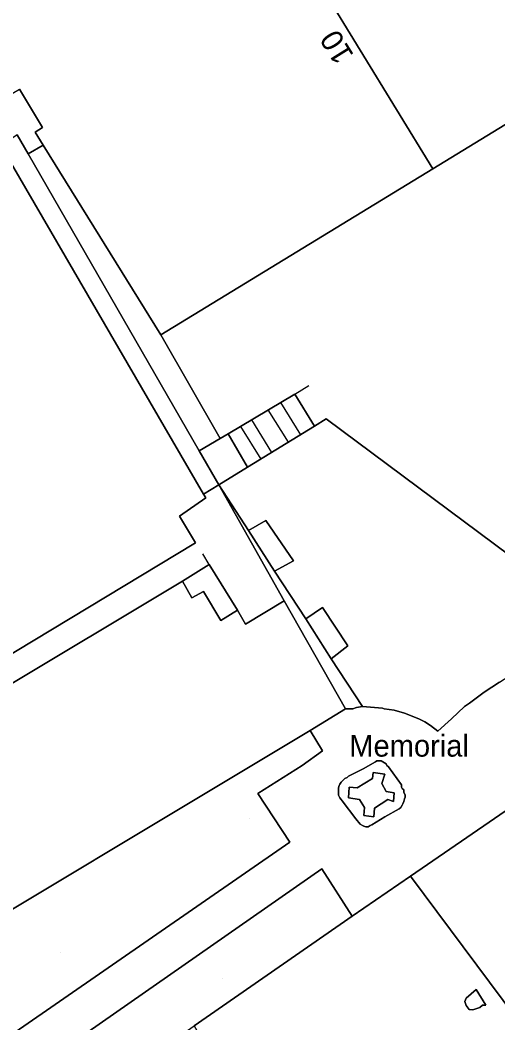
# Model space of a CAD drawing. Extents: x 529240 to 530363, y 179600 to 180767.
# Drawn here: x 529885.7 to 529918.6, y 180267.7 to 180336.9 of the extents above; entities that cross this region are included whole.
import ezdxf

# ---------------------------------------------------------------- set-up
doc = ezdxf.new("R2010")
doc.units = 0
for name, color, linetype in [('Building', 7, 'Continuous'), ('General surface', 7, 'Continuous'), ('Natural environment', 7, 'Continuous'), ('Path', 7, 'Continuous'), ('Road Or Track', 7, 'Continuous'), ('Roadside', 7, 'Continuous'), ('Structure', 7, 'Continuous'), ('Unclassified', 7, 'Continuous')]:
    doc.layers.add(name, color=color, linetype=linetype)

msp = doc.modelspace()

# ---------------------------------------------------------------- linework, layer by layer
at = {"layer": 'Building'}
for points in [[(529912.3, 180355.15), (529912.2, 180354.5), (529911.5, 180349.9), (529911.05, 180347), (529908.45, 180345.5), (529904.9, 180343.5), (529904.15, 180343.05), (529914.15, 180326.65), (529926.15, 180334), (529927.45, 180341.7), (529929.05, 180351.7), (529929.15, 180352.35), (529921.3, 180353.6), (529921.55, 180354.95), (529917.7, 180355.55), (529917.55, 180354.4)], [(529873.5, 180351.3), (529874.55, 180349.45), (529875.5, 180347.85), (529876.05, 180348.15), (529882.8, 180336.95), (529882.3, 180336.55), (529885.15, 180331.85), (529885.65, 180332.15), (529887.25, 180329.5), (529886.75, 180329.2), (529887.3, 180328.3), (529895.4, 180315.2), (529914.15, 180326.65), (529904.15, 180343.05), (529897.9, 180339.5), (529896.15, 180338.5), (529888.3, 180351.5), (529886.1, 180355.05), (529881.5, 180352.25), (529879.85, 180355.05)], [(529872.55, 180321.4), (529873.2, 180320.15), (529865.55, 180315.5), (529867.6, 180312), (529868.4, 180310.65), (529868.5, 180310.5), (529879, 180292.9), (529880.5, 180290.4), (529897.8, 180300.85), (529896.7, 180302.7), (529898.5, 180303.95), (529898.35, 180304.2), (529885.1, 180327), (529877.8, 180322.9), (529877.2, 180324), (529876.05, 180325.7), (529871.65, 180322.85)]]:
    msp.add_lwpolyline(points, close=True, dxfattribs=at)
for points in [[(529914.15, 180326.65), (529904.15, 180343.05)], [(529914.15, 180326.65), (529926.15, 180334)], [(529885.15, 180331.85), (529885.65, 180332.15), (529887.25, 180329.5), (529886.75, 180329.2), (529887.3, 180328.3)], [(529887.3, 180328.3), (529895.4, 180315.2)], [(529885.1, 180327), (529898.35, 180304.2)], [(529895.4, 180315.2), (529914.15, 180326.65)], [(529898.35, 180304.2), (529898.5, 180303.95), (529896.7, 180302.7), (529897.8, 180300.85), (529880.5, 180290.4)]]:
    msp.add_lwpolyline(points, dxfattribs=at)
at = {"layer": 'General surface'}
for points in [[(529926.15, 180334), (529914.15, 180326.65), (529895.4, 180315.2), (529899.5, 180308.05), (529900.05, 180308.38), (529904.64, 180311.12), (529906, 180308.91), (529906.8, 180309.4), (529922.65, 180297.6)], [(529904.64, 180311.12), (529906, 180308.91)], [(529903.66, 180310.54), (529905.03, 180308.31)], [(529902.79, 180310.02), (529904.19, 180307.79)], [(529901.66, 180309.34), (529903.04, 180307.09)], [(529906.8, 180309.4), (529922.65, 180297.6)], [(529900.05, 180308.38), (529901.39, 180306.08)], [(529900.91, 180308.89), (529902.29, 180306.63)], [(529869.15, 180265.95), (529873.9, 180268.8), (529875.43, 180269.73), (529875.95, 180270.05), (529905.7, 180287.9), (529908.15, 180289.4), (529903.9, 180296.85), (529901.25, 180295.25), (529900.7, 180296.2), (529899.55, 180295.5), (529898.35, 180297.5), (529897.55, 180297.05), (529896.9, 180298.2), (529883.95, 180290.45), (529881.4, 180289), (529880.5, 180290.4), (529867.6, 180282.4), (529854.5, 180274.35), (529834.4, 180262.3)], [(529800.7, 180208.5), (529904.3, 180280.2), (529902.1, 180283.55), (529905.15, 180285.5), (529906.55, 180286.5), (529905.7, 180287.9), (529875.95, 180270.05), (529875.43, 180269.73), (529873.9, 180268.8), (529869.15, 180265.95)]]:
    msp.add_lwpolyline(points, dxfattribs=at)
for points in [[(529884.4, 180328.25), (529885.1, 180327), (529898.35, 180304.2), (529899.4, 180304.85), (529898.05, 180307.2), (529886.25, 180327.7), (529885.5, 180329)], [(529895.4, 180315.2), (529887.3, 180328.3), (529886.25, 180327.7), (529898.05, 180307.2), (529899.5, 180308.05)], [(529900.05, 180308.38), (529901.39, 180306.08), (529906, 180308.91), (529904.64, 180311.12)], [(529901.39, 180306.08), (529900.05, 180308.38), (529899.5, 180308.05), (529898.05, 180307.2), (529899.4, 180304.85)], [(529898.75, 180299.35), (529900.7, 180296.2), (529901.25, 180295.25), (529903.9, 180296.85), (529899.4, 180304.85), (529898.35, 180304.2), (529898.5, 180303.95), (529896.7, 180302.7), (529897.8, 180300.85), (529880.5, 180290.4), (529881.4, 180289), (529883.95, 180290.45), (529896.9, 180298.2)], [(529909.3, 180289.55), (529907.15, 180292.85), (529905.4, 180295.6), (529903.25, 180298.9), (529901.45, 180301.7), (529899.4, 180304.85), (529903.9, 180296.85), (529908.15, 180289.4), (529908.65, 180289.4), (529908.9, 180289.5)], [(529901.45, 180301.7), (529903.25, 180298.9), (529904.55, 180299.6), (529902.65, 180302.4)], [(529900.7, 180296.2), (529898.75, 180299.35), (529896.9, 180298.2), (529897.55, 180297.05), (529898.35, 180297.5), (529899.55, 180295.5)], [(529907.15, 180292.85), (529908.3, 180293.75), (529906.55, 180296.4), (529905.4, 180295.6)], [(529821.09, 180214.21), (529897.71, 180267.52), (529908.6, 180275.1), (529906.5, 180278.35), (529802.9, 180206.05), (529803.2, 180205.85), (529803.65, 180205.6), (529804.1, 180205.4), (529804.55, 180205.25), (529804.75, 180205.2), (529805.65, 180205), (529806.15, 180204.95), (529806.45, 180204.95), (529806.75, 180205), (529807.1, 180205.1), (529807.35, 180205.15), (529808.15, 180205.35), (529808.36, 180205.43), (529808.65, 180205.55)]]:
    msp.add_lwpolyline(points, close=True, dxfattribs=at)
at = {"layer": 'Natural environment'}
msp.add_lwpolyline([(529922.65, 180297.6), (529906.8, 180309.4), (529906, 180308.91), (529901.39, 180306.08), (529899.4, 180304.85), (529901.45, 180301.7), (529902.65, 180302.4), (529904.55, 180299.6), (529903.25, 180298.9), (529905.4, 180295.6), (529906.55, 180296.4), (529908.3, 180293.75), (529907.15, 180292.85), (529909.3, 180289.55), (529910.7, 180289.45), (529910.8, 180289.4), (529911.5, 180289.3), (529912.2, 180289.1), (529913.2, 180288.7), (529913.6, 180288.5), (529914, 180288.25), (529914.5, 180287.85), (529915.45, 180288.7), (529916.35, 180289.55), (529916.7, 180289.8), (529917.7, 180290.55), (529918.75, 180291.25)], dxfattribs=at)
at = {"layer": 'Path'}
for points in [[(529918.75, 180291.25), (529917.7, 180290.55), (529916.7, 180289.8), (529916.35, 180289.55), (529915.45, 180288.7), (529914.5, 180287.85), (529914, 180288.25), (529913.6, 180288.5), (529913.2, 180288.7), (529912.2, 180289.1), (529911.5, 180289.3), (529910.8, 180289.4), (529910.7, 180289.45), (529909.3, 180289.55), (529908.9, 180289.5), (529908.65, 180289.4), (529908.15, 180289.4), (529905.7, 180287.9), (529906.55, 180286.5), (529905.15, 180285.5), (529902.1, 180283.55), (529904.3, 180280.2), (529800.7, 180208.5)], [(529802.9, 180206.05), (529906.5, 180278.35), (529908.6, 180275.1), (529912.63, 180277.86), (529922.3, 180284.5)]]:
    msp.add_lwpolyline(points, dxfattribs=at)
msp.add_lwpolyline([(529909.7, 180281.25), (529909.55, 180281.25), (529909.4, 180281.3), (529909.3, 180281.35), (529909.15, 180281.45), (529909.05, 180281.55), (529908.95, 180281.7), (529908.85, 180281.8), (529907.9, 180283.05), (529907.85, 180283.15), (529907.75, 180283.25), (529907.65, 180283.45), (529907.65, 180283.95), (529907.7, 180284.1), (529907.75, 180284.2), (529907.85, 180284.35), (529908.1, 180284.6), (529908.25, 180284.65), (529908.35, 180284.75), (529909.35, 180285.25), (529910.2, 180285.75), (529910.3, 180285.8), (529910.6, 180285.8), (529910.95, 180285.6), (529911, 180285.5), (529911.1, 180285.4), (529912, 180284.15), (529912, 180284), (529912.05, 180283.9), (529912.15, 180283.8), (529912.15, 180283.65), (529912.25, 180283.45), (529912.25, 180283.3), (529912.2, 180283.2), (529912.15, 180283), (529912.1, 180282.85), (529912.05, 180282.75), (529911.95, 180282.6), (529911.85, 180282.5), (529910.85, 180281.95), (529909.95, 180281.4), (529909.85, 180281.35)], close=True, dxfattribs=at)
at = {"layer": 'Road Or Track'}
for points in [[(529922.3, 180284.5), (529912.63, 180277.86), (529924.45, 180261.96)], [(529912.63, 180277.86), (529922.3, 180284.5)], [(529908.6, 180275.1), (529912.63, 180277.86)], [(529897.71, 180267.52), (529908.6, 180275.1)], [(529916.37, 180269.21), (529916.45, 180268.92), (529916.66, 180268.65), (529916.93, 180268.64), (529917.4, 180268.8), (529917.59, 180268.95), (529917.81, 180268.96), (529917.14, 180270.04), (529916.47, 180269.44), (529916.37, 180269.21)]]:
    msp.add_lwpolyline(points, dxfattribs=at)
for points in [[(529912.63, 180277.86), (529908.6, 180275.1), (529897.71, 180267.52), (529907.51, 180250.3), (529914.1, 180254.9), (529916.45, 180251.4), (529923.34, 180256.24), (529920.9, 180259.5), (529924.45, 180261.96)], [(529916.37, 180269.21), (529916.47, 180269.44), (529917.14, 180270.04), (529917.81, 180268.96), (529917.59, 180268.95), (529917.4, 180268.8), (529916.93, 180268.64), (529916.66, 180268.65), (529916.45, 180268.92)]]:
    msp.add_lwpolyline(points, close=True, dxfattribs=at)
at = {"layer": 'Roadside'}
msp.add_lwpolyline([(529885.5, 180329), (529886.25, 180327.7), (529887.3, 180328.3), (529886.75, 180329.2), (529887.25, 180329.5), (529885.65, 180332.15)], dxfattribs=at)
msp.add_lwpolyline([(529916.37, 180269.21), (529916.45, 180268.92), (529916.66, 180268.65), (529916.93, 180268.64), (529917.4, 180268.8), (529917.59, 180268.95), (529917.81, 180268.96), (529917.14, 180270.04), (529916.47, 180269.44)], close=True, dxfattribs=at)
at = {"layer": 'Structure'}
for points in [[(529909.7, 180281.25), (529909.85, 180281.35), (529909.95, 180281.4), (529910.85, 180281.95), (529911.85, 180282.5), (529911.95, 180282.6), (529912.05, 180282.75), (529912.1, 180282.85), (529912.15, 180283), (529912.2, 180283.2), (529912.25, 180283.3), (529912.25, 180283.45), (529912.15, 180283.65), (529912.15, 180283.8), (529912.05, 180283.9), (529912, 180284), (529912, 180284.15), (529911.1, 180285.4), (529911, 180285.5), (529910.95, 180285.6), (529910.6, 180285.8), (529910.3, 180285.8), (529910.2, 180285.75), (529909.35, 180285.25), (529908.35, 180284.75), (529908.25, 180284.65), (529908.1, 180284.6), (529907.85, 180284.35), (529907.75, 180284.2), (529907.7, 180284.1), (529907.65, 180283.95), (529907.65, 180283.45), (529907.75, 180283.25), (529907.85, 180283.15), (529907.9, 180283.05), (529908.85, 180281.8), (529908.95, 180281.7), (529909.05, 180281.55), (529909.15, 180281.45), (529909.3, 180281.35), (529909.4, 180281.3), (529909.55, 180281.25)], [(529911.45, 180283), (529911.5, 180283.6), (529910.95, 180283.7), (529910.65, 180284.25), (529910.85, 180284.9), (529910.05, 180285), (529910, 180284.6), (529908.95, 180283.95), (529908.4, 180284), (529908.35, 180283.25), (529909.1, 180283.15), (529909.45, 180282.6), (529909.4, 180282.05), (529910.1, 180281.95), (529910.15, 180282.55), (529911.05, 180283.15)], [(529911.45, 180283), (529911.05, 180283.15), (529910.15, 180282.55), (529910.1, 180281.95), (529909.4, 180282.05), (529909.45, 180282.6), (529909.1, 180283.15), (529908.35, 180283.25), (529908.4, 180284), (529908.95, 180283.95), (529910, 180284.6), (529910.05, 180285), (529910.85, 180284.9), (529910.65, 180284.25), (529910.95, 180283.7), (529911.5, 180283.6)]]:
    msp.add_lwpolyline(points, close=True, dxfattribs=at)
at = {"layer": 'Unclassified'}
for p, q in [((529901.5, 180281.8), (529901.5, 180281.8)), ((529888.5, 180272.6), (529888.5, 180272.6)), ((529899.65, 180270.8), (529899.65, 180270.8))]:
    msp.add_line(p, q, dxfattribs=at)
for points in [[(529886.25, 180327.7), (529885.5, 180329), (529884.4, 180328.25)], [(529886.25, 180327.7), (529887.3, 180328.3)], [(529898.05, 180307.2), (529886.25, 180327.7)], [(529895.4, 180315.2), (529899.5, 180308.05)], [(529904.64, 180311.12), (529905.6, 180311.7)], [(529900.05, 180308.38), (529904.64, 180311.12)], [(529901.39, 180306.08), (529906, 180308.91)], [(529906, 180308.91), (529906.8, 180309.4)], [(529899.5, 180308.05), (529900.05, 180308.38)], [(529898.05, 180307.2), (529899.5, 180308.05)], [(529899.4, 180304.85), (529898.05, 180307.2)], [(529899.4, 180304.85), (529901.39, 180306.08)], [(529898.35, 180304.2), (529899.4, 180304.85)], [(529901.45, 180301.7), (529899.4, 180304.85)], [(529903.9, 180296.85), (529899.4, 180304.85)], [(529901.45, 180301.7), (529902.65, 180302.4), (529904.55, 180299.6), (529903.25, 180298.9)], [(529903.25, 180298.9), (529901.45, 180301.7)], [(529898.75, 180299.35), (529898.3, 180300.1)], [(529898.75, 180299.35), (529896.9, 180298.2)], [(529900.7, 180296.2), (529898.75, 180299.35)], [(529905.4, 180295.6), (529903.25, 180298.9)], [(529896.9, 180298.2), (529883.95, 180290.45), (529881.4, 180289), (529880.5, 180290.4)], [(529900.7, 180296.2), (529899.55, 180295.5), (529898.35, 180297.5), (529897.55, 180297.05), (529896.9, 180298.2)], [(529914.5, 180287.85), (529915.45, 180288.7), (529916.35, 180289.55), (529916.7, 180289.8), (529917.7, 180290.55), (529918.75, 180291.25), (529919.8, 180291.9), (529921, 180292.5), (529921.65, 180292.8), (529921.75, 180293.85), (529921.9, 180294.85), (529922.1, 180295.85), (529922.35, 180296.85), (529922.65, 180297.6)], [(529903.9, 180296.85), (529901.25, 180295.25), (529900.7, 180296.2)], [(529908.15, 180289.4), (529903.9, 180296.85)], [(529905.4, 180295.6), (529906.55, 180296.4), (529908.3, 180293.75), (529907.15, 180292.85)], [(529907.15, 180292.85), (529905.4, 180295.6)], [(529909.3, 180289.55), (529907.15, 180292.85)], [(529908.15, 180289.4), (529908.65, 180289.4), (529908.9, 180289.5), (529909.3, 180289.55)], [(529909.3, 180289.55), (529910.7, 180289.45), (529910.8, 180289.4), (529911.5, 180289.3), (529912.2, 180289.1), (529913.2, 180288.7), (529913.6, 180288.5), (529914, 180288.25), (529914.5, 180287.85)], [(529908.15, 180289.4), (529905.7, 180287.9)], [(529905.7, 180287.9), (529875.95, 180270.05), (529875.43, 180269.73), (529873.9, 180268.8), (529869.15, 180265.95), (529861.95, 180261.6), (529856.55, 180258.25), (529848.3, 180253.15), (529842.15, 180249.39), (529832.42, 180243.43), (529825.5, 180239.2), (529822.73, 180237.53), (529810.9, 180230.4), (529801.05, 180224.3)], [(529905.15, 180285.5), (529906.55, 180286.5), (529905.7, 180287.9)], [(529904.3, 180280.2), (529902.1, 180283.55), (529905.15, 180285.5)], [(529909.7, 180281.25), (529909.85, 180281.35), (529909.95, 180281.4), (529910.85, 180281.95), (529911.85, 180282.5), (529911.95, 180282.6), (529912.05, 180282.75), (529912.1, 180282.85), (529912.15, 180283), (529912.2, 180283.2), (529912.25, 180283.3), (529912.25, 180283.45), (529912.15, 180283.65), (529912.15, 180283.8), (529912.05, 180283.9), (529912, 180284), (529912, 180284.15), (529911.1, 180285.4), (529911, 180285.5), (529910.95, 180285.6), (529910.6, 180285.8), (529910.3, 180285.8), (529910.2, 180285.75), (529909.35, 180285.25), (529908.35, 180284.75), (529908.25, 180284.65), (529908.1, 180284.6), (529907.85, 180284.35), (529907.75, 180284.2), (529907.7, 180284.1), (529907.65, 180283.95), (529907.65, 180283.45), (529907.75, 180283.25), (529907.85, 180283.15), (529907.9, 180283.05), (529908.85, 180281.8), (529908.95, 180281.7), (529909.05, 180281.55), (529909.15, 180281.45), (529909.3, 180281.35), (529909.4, 180281.3), (529909.55, 180281.25), (529909.7, 180281.25)], [(529911.45, 180283), (529911.05, 180283.15), (529910.15, 180282.55), (529910.1, 180281.95), (529909.4, 180282.05), (529909.45, 180282.6), (529909.1, 180283.15), (529908.35, 180283.25), (529908.4, 180284), (529908.95, 180283.95), (529910, 180284.6), (529910.05, 180285), (529910.85, 180284.9), (529910.65, 180284.25), (529910.95, 180283.7), (529911.5, 180283.6), (529911.45, 180283)], [(529800.7, 180208.5), (529904.3, 180280.2)], [(529802.9, 180206.05), (529906.5, 180278.35), (529908.6, 180275.1)], [(529912.63, 180277.86), (529924.45, 180261.96)]]:
    msp.add_lwpolyline(points, dxfattribs=at)

# ---------------------------------------------------------------- texts
at = {"layer": 'Structure'}
msp.add_text('Memorial', height=1.5, dxfattribs=at).set_placement((529908.4, 180286.1))
at = {"layer": 'Unclassified'}
msp.add_text('10', height=1.5, rotation=122, dxfattribs=at).set_placement((529908.75, 180334.5))

doc.saveas('drawing.dxf')
